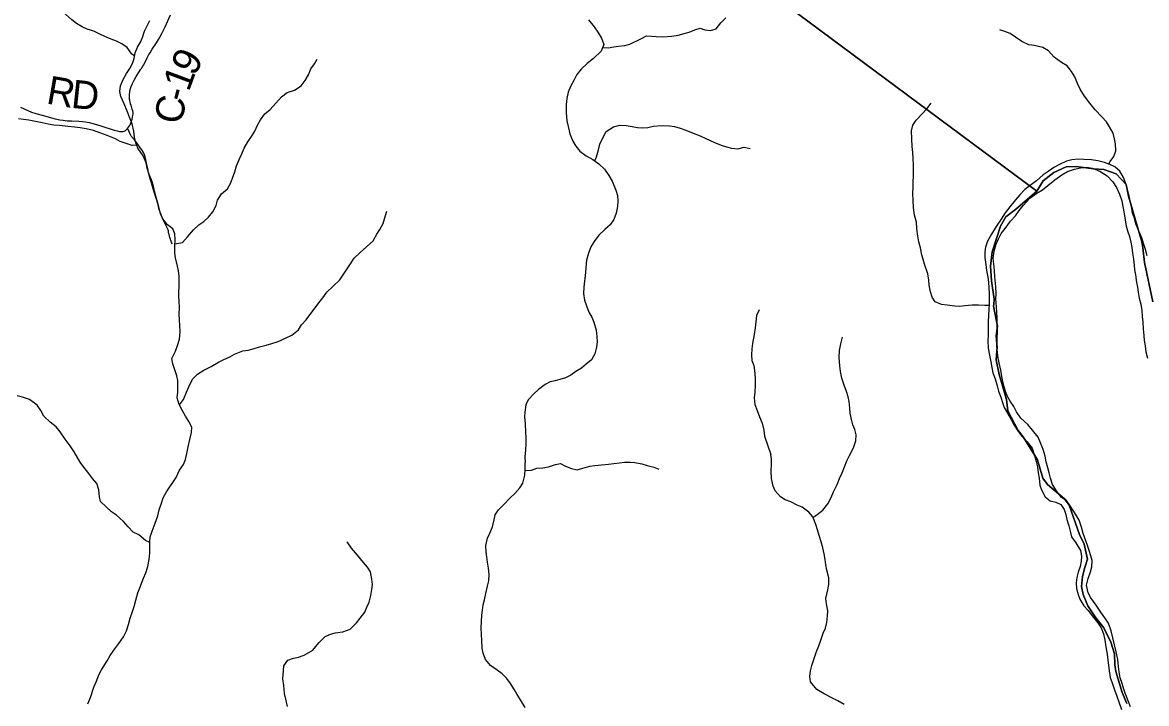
# Model space of a CAD drawing. Extents: x 1451455 to 1749751, y 218250 to 574981.
# Drawn here: x 1604198 to 1616108, y 278477 to 285699 of the extents above; entities that cross this region are included whole.
import ezdxf

# ---------------------------------------------------------------- set-up
doc = ezdxf.new("R2010")
doc.units = 0
for name, color, linetype in [('GM_X_County_Road', 7, 'Continuous'), ('GM_X_County_Road_Text', 7, 'Continuous'), ('GM_X_Minor_River', 7, 'Continuous'), ('GM_X_Township', 7, 'Continuous'), ('GM_X_Township_ROW', 7, 'Continuous')]:
    doc.layers.add(name, color=color, linetype=linetype)

msp = doc.modelspace()

# ---------------------------------------------------------------- linework, layer by layer
at = {"layer": 'GM_X_County_Road'}
for points in [[(1605312, 284575), (1605323, 284589), (1605333, 284601), (1605341, 284616), (1605349, 284635), (1605354, 284655), (1605359, 284672), (1605365, 284696), (1605368, 284715), (1605370, 284731), (1605370, 284744), (1605367, 284760), (1605361, 284779), (1605356, 284794), (1605349, 284820), (1605344, 284832), (1605338, 284858), (1605335, 284871), (1605335, 284874), (1605334, 284884), (1605332, 284910), (1605332, 284936), (1605335, 284962), (1605341, 284987), (1605351, 285018), (1605364, 285051), (1605381, 285087), (1605402, 285124), (1605429, 285165), (1605454, 285203), (1605460, 285211), (1605463, 285217), (1605470, 285228), (1605475, 285236), (1605483, 285251), (1605520, 285324), (1605538, 285358), (1605550, 285378), (1605573, 285414), (1605618, 285483), (1605641, 285519), (1605654, 285541), (1605678, 285588), (1605710, 285653), (1605768, 285781)], [(1604177, 284801), (1604215, 284782), (1604254, 284764), (1604294, 284749), (1604340, 284733), (1604407, 284714), (1604546, 284678), (1604594, 284667), (1604629, 284661), (1604671, 284657), (1604719, 284654), (1604797, 284652), (1604833, 284649), (1604865, 284644), (1604904, 284637), (1604957, 284623), (1605030, 284601), (1605171, 284557), (1605202, 284549), (1605228, 284544), (1605248, 284543), (1605261, 284544), (1605274, 284547), (1605282, 284550), (1605293, 284558), (1605303, 284566), (1605312, 284575)]]:
    msp.add_lwpolyline(points, dxfattribs=at)
at = {"layer": 'GM_X_Minor_River'}
for points in [[(1605386, 285344), (1605356, 285363), (1605307, 285432), (1605252, 285473), (1605196, 285500), (1605138, 285523), (1605072, 285551), (1605017, 285574), (1604953, 285605), (1604885, 285626), (1604831, 285653), (1604772, 285688), (1604720, 285728), (1604655, 285785), (1604586, 285858), (1604526, 285905), (1604451, 285956), (1604377, 285989), (1604318, 286036), (1604274, 286091), (1604229, 286145)], [(1605846, 282283), (1605863, 282341), (1605868, 282419), (1605866, 282489), (1605863, 282539), (1605860, 282613), (1605861, 282672), (1605860, 282742), (1605856, 282798), (1605858, 282936), (1605857, 283004), (1605852, 283064), (1605840, 283116), (1605819, 283203), (1605812, 283255), (1605813, 283329), (1605816, 283395), (1605813, 283457), (1605793, 283509), (1605734, 283554), (1605684, 283615), (1605659, 283671), (1605644, 283744), (1605627, 283808), (1605612, 283858), (1605596, 283911), (1605585, 283961), (1605564, 284029), (1605542, 284085), (1605519, 284154), (1605508, 284210), (1605477, 284283), (1605422, 284365), (1605400, 284422), (1605385, 284482), (1605378, 284546), (1605361, 284623), (1605334, 284695), (1605307, 284759), (1605274, 284836), (1605240, 284914), (1605231, 284965), (1605236, 285027), (1605261, 285086), (1605300, 285156), (1605336, 285210), (1605363, 285263), (1605380, 285315), (1605392, 285375), (1605417, 285435), (1605450, 285488), (1605471, 285540), (1605491, 285606), (1605520, 285664), (1605549, 285719)], [(1610195, 285728), (1610254, 285651), (1610296, 285596), (1610333, 285532), (1610358, 285465), (1610329, 285394), (1610250, 285317), (1610181, 285262), (1610118, 285204), (1610070, 285147), (1610043, 285091), (1610006, 285020), (1609979, 284960), (1609966, 284894), (1609958, 284828), (1609957, 284744), (1609967, 284656), (1609979, 284595), (1609996, 284517), (1610029, 284441), (1610062, 284386), (1610102, 284333), (1610169, 284283), (1610243, 284244), (1610306, 284199), (1610365, 284142), (1610411, 284075), (1610446, 284015), (1610485, 283922), (1610504, 283864), (1610505, 283806), (1610501, 283748), (1610490, 283678), (1610463, 283608), (1610426, 283552), (1610367, 283505), (1610304, 283442), (1610254, 283376), (1610221, 283321), (1610196, 283253), (1610173, 283177)], [(1610345, 285432), (1610404, 285429), (1610462, 285440), (1610514, 285447), (1610582, 285454), (1610634, 285470), (1610751, 285526), (1610810, 285556), (1610862, 285555), (1610914, 285550), (1610984, 285545), (1611078, 285552), (1611144, 285563), (1611208, 285580), (1611262, 285596), (1611321, 285621), (1611377, 285638), (1611429, 285621), (1611489, 285613), (1611547, 285632), (1611596, 285693), (1611651, 285749)], [(1615707, 284198), (1615721, 284224), (1615760, 284278), (1615781, 284336), (1615778, 284410), (1615768, 284464), (1615753, 284524), (1615714, 284591), (1615682, 284645), (1615633, 284698), (1615565, 284771), (1615506, 284842), (1615449, 284916), (1615404, 284993), (1615378, 285051), (1615347, 285122), (1615314, 285178), (1615266, 285237), (1615207, 285275), (1615129, 285332), (1615068, 285397), (1615008, 285434), (1614917, 285453), (1614861, 285463), (1614785, 285496), (1614721, 285543), (1614662, 285582), (1614606, 285604), (1614554, 285621)], [(1605814, 283351), (1605894, 283364), (1605948, 283425), (1606011, 283499), (1606066, 283552), (1606121, 283587), (1606171, 283633), (1606214, 283690), (1606249, 283758), (1606266, 283816), (1606306, 283883), (1606369, 283936), (1606402, 283990), (1606425, 284046), (1606447, 284116), (1606466, 284177), (1606499, 284253), (1606524, 284305), (1606547, 284365), (1606586, 284432), (1606624, 284490), (1606661, 284547), (1606688, 284609), (1606719, 284665), (1606765, 284728), (1606822, 284775), (1606881, 284843), (1606942, 284910), (1607003, 284957), (1607079, 284982), (1607152, 285025), (1607194, 285083), (1607227, 285144), (1607252, 285206), (1607291, 285260), (1607319, 285311)], [(1614439, 282697), (1614393, 282696), (1614329, 282701), (1614259, 282700), (1614183, 282693), (1614131, 282687), (1614077, 282692), (1613997, 282701), (1613937, 282709), (1613867, 282736), (1613838, 282787), (1613820, 282843), (1613805, 282913), (1613802, 282967), (1613789, 283033), (1613756, 283134), (1613727, 283234), (1613714, 283309), (1613696, 283371), (1613681, 283457), (1613674, 283515), (1613669, 283580), (1613649, 283656), (1613640, 283736), (1613635, 283812), (1613632, 283888), (1613635, 283955), (1613635, 284013), (1613638, 284065), (1613637, 284121), (1613637, 284181), (1613636, 284259), (1613633, 284319), (1613626, 284385), (1613620, 284465), (1613619, 284550), (1613632, 284608), (1613667, 284663), (1613732, 284731), (1613780, 284782), (1613825, 284842)], [(1605409, 284398), (1605360, 284394), (1605286, 284417), (1605234, 284438), (1605183, 284463), (1605097, 284500), (1605017, 284529), (1604950, 284552), (1604874, 284571), (1604810, 284582), (1604754, 284588), (1604680, 284595), (1604592, 284605), (1604532, 284611), (1604472, 284620), (1604408, 284633), (1604338, 284648), (1604264, 284663), (1604208, 284670), (1604157, 284678)], [(1610261, 284230), (1610281, 284275), (1610300, 284349), (1610317, 284407), (1610356, 284490), (1610382, 284544), (1610461, 284593), (1610529, 284608), (1610595, 284605), (1610657, 284594), (1610715, 284584), (1610765, 284581), (1610823, 284586), (1610880, 284598), (1610976, 284606), (1611054, 284603), (1611108, 284594), (1611166, 284576), (1611227, 284555), (1611303, 284526), (1611377, 284495), (1611440, 284468), (1611524, 284431), (1611602, 284398), (1611657, 284379), (1611709, 284364), (1611777, 284357), (1611844, 284378), (1611907, 284362)], [(1615317, 284243), (1615261, 284227), (1615187, 284192), (1615124, 284161), (1615064, 284119), (1615011, 284082), (1614941, 284018), (1614888, 283981), (1614819, 283928), (1614765, 283870), (1614718, 283817), (1614659, 283743), (1614610, 283680), (1614568, 283612), (1614515, 283534), (1614466, 283455), (1614423, 283379), (1614400, 283317), (1614394, 283265), (1614395, 283205), (1614404, 283133), (1614413, 283069), (1614425, 282999), (1614432, 282944), (1614437, 282884), (1614441, 282824), (1614439, 282710), (1614437, 282656), (1614434, 282596), (1614431, 282522), (1614430, 282378), (1614427, 282323), (1614430, 282245), (1614443, 282169), (1614457, 282099), (1614468, 282041), (1614481, 281984), (1614503, 281920), (1614526, 281846), (1614541, 281789), (1614563, 281725), (1614580, 281669), (1614599, 281615), (1614635, 281556), (1614672, 281490), (1614705, 281429), (1614745, 281367), (1614784, 281316), (1614838, 281257), (1614895, 281185), (1614922, 281106), (1614939, 281042), (1614951, 280986), (1614958, 280922), (1614969, 280865), (1614978, 280793), (1614994, 280741), (1615033, 280668), (1615085, 280626), (1615145, 280611), (1615200, 280586), (1615236, 280534), (1615251, 280480), (1615263, 280428), (1615284, 280361), (1615297, 280305), (1615313, 280245), (1615358, 280180), (1615409, 280099), (1615420, 280041), (1615414, 279985), (1615403, 279931), (1615384, 279871), (1615370, 279813), (1615361, 279755), (1615364, 279695), (1615382, 279633), (1615401, 279583), (1615444, 279512), (1615488, 279462), (1615547, 279389), (1615591, 279332), (1615626, 279280), (1615651, 279215), (1615665, 279147), (1615678, 279077), (1615689, 279001), (1615698, 278935), (1615704, 278884), (1615711, 278822), (1615724, 278754), (1615742, 278698), (1615769, 278623), (1615792, 278555), (1615819, 278485), (1615842, 278412)], [(1614776, 281502), (1614731, 281569), (1614702, 281627), (1614662, 281682), (1614633, 281734), (1614613, 281785), (1614592, 281859), (1614575, 281945), (1614564, 282012), (1614547, 282088), (1614537, 282142), (1614528, 282194), (1614521, 282270), (1614525, 282342), (1614528, 282429), (1614525, 282495), (1614524, 282565), (1614521, 282625), (1614517, 282683), (1614512, 282767), (1614513, 282821), (1614510, 282895), (1614501, 283002), (1614496, 283070), (1614490, 283140), (1614483, 283196), (1614494, 283272), (1614515, 283346), (1614539, 283404), (1614568, 283460), (1614611, 283513), (1614668, 283593), (1614720, 283648), (1614759, 283704), (1614799, 283758), (1614870, 283837), (1614947, 283888), (1615004, 283924), (1615062, 283971), (1615135, 284030), (1615209, 284082), (1615270, 284119), (1615346, 284144), (1615408, 284158), (1615475, 284165), (1615533, 284154), (1615614, 284123), (1615690, 284072), (1615749, 284010), (1615788, 283949), (1615822, 283877), (1615847, 283806), (1615856, 283748), (1615869, 283672), (1615881, 283604), (1615892, 283539), (1615911, 283479), (1615927, 283429), (1615940, 283369), (1615951, 283314), (1615959, 283254), (1615968, 283190), (1615975, 283126), (1615981, 283076), (1615992, 283024), (1616003, 282941), (1616011, 282891), (1616018, 282839), (1616029, 282775), (1616047, 282710), (1616058, 282646), (1616063, 282582), (1616067, 282520), (1616072, 282450), (1616079, 282378), (1616083, 282327), (1616092, 282269), (1616101, 282205), (1616118, 282139)], [(1616115, 283224), (1616097, 283291), (1616080, 283345), (1616057, 283415), (1616027, 283484), (1615996, 283564), (1615979, 283625), (1615960, 283677), (1615952, 283727), (1615941, 283779), (1615924, 283856), (1615910, 283908), (1615891, 283980), (1615864, 284056), (1615824, 284123), (1615773, 284168), (1615719, 284194), (1615663, 284213), (1615593, 284230), (1615524, 284242), (1615444, 284247), (1615385, 284248), (1615317, 284243)], [(1605861, 281643), (1605903, 281700), (1605936, 281777), (1605964, 281843), (1605999, 281915), (1606052, 281968), (1606119, 282011), (1606199, 282052), (1606274, 282095), (1606326, 282121), (1606395, 282152), (1606445, 282183), (1606534, 282218), (1606590, 282225), (1606642, 282239), (1606710, 282258), (1606779, 282277), (1606839, 282294), (1606907, 282317), (1606992, 282356), (1607052, 282383), (1607123, 282441), (1607156, 282492), (1607204, 282544), (1607253, 282613), (1607298, 282671), (1607337, 282724), (1607380, 282780), (1607422, 282839), (1607487, 282898), (1607562, 282971), (1607617, 283055), (1607666, 283128), (1607711, 283198), (1607776, 283261), (1607843, 283318), (1607914, 283383), (1607954, 283453), (1607983, 283504), (1608020, 283566), (1608033, 283618), (1608060, 283696)], [(1610173, 283177), (1610166, 283101), (1610165, 283049), (1610147, 282893), (1610143, 282823), (1610154, 282753), (1610175, 282695), (1610200, 282628), (1610229, 282572), (1610251, 282519), (1610276, 282435), (1610285, 282365), (1610286, 282315), (1610280, 282255), (1610261, 282185), (1610226, 282121), (1610171, 282076), (1610121, 282034), (1610062, 281997), (1610008, 281958), (1609951, 281931), (1609893, 281913), (1609843, 281900), (1609788, 281889), (1609736, 281861), (1609667, 281806), (1609617, 281759), (1609556, 281698), (1609531, 281644), (1609520, 281566), (1609518, 281516), (1609523, 281444), (1609529, 281351), (1609531, 281301), (1609530, 281229), (1609527, 281167), (1609522, 281093), (1609523, 281031)], [(1612004, 282650), (1611975, 282591), (1611968, 282523), (1611960, 282461), (1611949, 282389), (1611933, 282293), (1611925, 282239), (1611922, 282175), (1611927, 282113), (1611947, 282062), (1611958, 281980), (1611961, 281914), (1611960, 281848), (1611957, 281778), (1611952, 281720), (1611959, 281646), (1611983, 281583), (1612006, 281517), (1612035, 281448), (1612052, 281374), (1612059, 281312), (1612128, 281119)], [(1604891, 278473), (1604920, 278541), (1604955, 278649), (1604982, 278714), (1605003, 278774), (1605036, 278834), (1605095, 278929), (1605126, 278985), (1605165, 279044), (1605219, 279114), (1605268, 279185), (1605299, 279247), (1605322, 279315), (1605339, 279382), (1605364, 279452), (1605380, 279504), (1605399, 279572), (1605422, 279650), (1605443, 279703), (1605482, 279805), (1605507, 279863), (1605528, 279929), (1605539, 280003), (1605546, 280075), (1605547, 280191), (1605550, 280245), (1605571, 280306), (1605604, 280390), (1605633, 280466), (1605648, 280530), (1605671, 280602), (1605689, 280659), (1605726, 280721), (1605826, 280874), (1605863, 280951), (1605906, 281011), (1605925, 281063), (1605941, 281129), (1605954, 281198), (1605973, 281276), (1605990, 281350), (1605993, 281408), (1605962, 281467), (1605926, 281523), (1605889, 281588), (1605860, 281646), (1605839, 281719), (1605846, 281777), (1605846, 281835), (1605845, 281901), (1605834, 281951), (1605816, 282003), (1605791, 282080), (1605780, 282134), (1605819, 282212), (1605846, 282283)], [(1612573, 280450), (1612605, 280472), (1612678, 280528), (1612732, 280593), (1612765, 280663), (1612790, 280723), (1612829, 280799), (1612855, 280862), (1612884, 280924), (1612907, 280986), (1612934, 281050), (1612960, 281106), (1613003, 281187), (1613026, 281261), (1613031, 281325), (1613017, 281381), (1612996, 281432), (1612981, 281490), (1612969, 281556), (1612964, 281610), (1612957, 281678), (1612947, 281729), (1612928, 281787), (1612905, 281853), (1612881, 281926), (1612864, 281998), (1612857, 282056), (1612852, 282146), (1612855, 282220), (1612868, 282292), (1612886, 282360)], [(1605547, 280185), (1605501, 280205), (1605432, 280266), (1605372, 280295), (1605317, 280350), (1605268, 280407), (1605193, 280474), (1605141, 280510), (1605084, 280563), (1605026, 280620), (1605015, 280670), (1605006, 280742), (1604987, 280809), (1604941, 280863), (1604890, 280930), (1604849, 280983), (1604809, 281035), (1604745, 281146), (1604703, 281209), (1604652, 281280), (1604597, 281357), (1604554, 281411), (1604490, 281462), (1604425, 281523), (1604394, 281584), (1604354, 281640), (1604271, 281699), (1604199, 281726), (1604142, 281741)], [(1615939, 278441), (1615914, 278504), (1615882, 278586), (1615865, 278638), (1615848, 278689), (1615830, 278749), (1615817, 278813), (1615812, 278869), (1615804, 278943), (1615787, 279026), (1615770, 279100), (1615751, 279172), (1615732, 279247), (1615703, 279329), (1615665, 279386), (1615624, 279446), (1615575, 279521), (1615519, 279599), (1615490, 279650), (1615471, 279732), (1615488, 279804), (1615513, 279872), (1615527, 279928), (1615530, 279992), (1615518, 280042), (1615499, 280100), (1615482, 280153), (1615464, 280203), (1615437, 280279), (1615418, 280348), (1615393, 280422), (1615361, 280473), (1615306, 280561), (1615259, 280628), (1615207, 280662), (1615154, 280733), (1615111, 280798), (1615089, 280868), (1615076, 280924), (1615063, 280975), (1615045, 281039), (1615032, 281101), (1615013, 281171), (1614985, 281242), (1614958, 281300), (1614901, 281377), (1614850, 281436), (1614776, 281502)], [(1612905, 278468), (1612837, 278507), (1612781, 278534), (1612692, 278579), (1612616, 278624), (1612549, 278706), (1612540, 278765), (1612546, 278823), (1612561, 278879), (1612588, 278954), (1612611, 279028), (1612635, 279088), (1612658, 279148), (1612681, 279222), (1612706, 279276), (1612722, 279335), (1612729, 279408), (1612730, 279458), (1612718, 279534), (1612711, 279590), (1612730, 279684), (1612741, 279738), (1612740, 279810), (1612720, 279890), (1612709, 279947), (1612704, 280003), (1612694, 280063), (1612679, 280127), (1612660, 280191), (1612639, 280260), (1612621, 280320), (1612604, 280376), (1612571, 280455), (1612529, 280505), (1612460, 280558), (1612406, 280581), (1612340, 280614), (1612280, 280636), (1612229, 280669), (1612173, 280732), (1612152, 280782), (1612135, 280864), (1612132, 280944), (1612135, 281016), (1612135, 281068), (1612128, 281119)], [(1609523, 278434), (1609474, 278517), (1609440, 278571), (1609411, 278622), (1609368, 278690), (1609330, 278741), (1609279, 278792), (1609226, 278832), (1609158, 278881), (1609105, 278944), (1609080, 279011), (1609070, 279063), (1609065, 279145), (1609060, 279209), (1609059, 279281), (1609062, 279347), (1609065, 279415), (1609073, 279467), (1609080, 279523), (1609093, 279577), (1609108, 279645), (1609127, 279721), (1609139, 279777), (1609144, 279845), (1609135, 279911), (1609124, 279975), (1609119, 280033), (1609111, 280083), (1609108, 280152), (1609127, 280229), (1609150, 280283), (1609177, 280349), (1609195, 280423), (1609206, 280477), (1609241, 280532), (1609302, 280590), (1609363, 280653), (1609415, 280704), (1609468, 280764), (1609501, 280815), (1609522, 280897), (1609523, 280959), (1609523, 281031)], [(1609522, 280947), (1609591, 280952), (1609647, 280973), (1609711, 280975), (1609773, 280986), (1609845, 281013), (1609900, 281022), (1609951, 280993), (1610015, 280969), (1610075, 280954), (1610135, 280973), (1610208, 280994), (1610262, 281001), (1610334, 281008), (1610408, 281015), (1610462, 281023), (1610524, 281028), (1610578, 281035), (1610636, 281036), (1610687, 281034), (1610760, 281019), (1610816, 281000), (1610886, 280983), (1610940, 280962)], [(1607007, 278445), (1606990, 278522), (1606976, 278584), (1606967, 278668), (1606958, 278740), (1606965, 278826), (1606968, 278876), (1607011, 278936), (1607071, 278959), (1607123, 278970), (1607184, 278990), (1607276, 279042), (1607339, 279120), (1607404, 279187), (1607463, 279214), (1607513, 279228), (1607591, 279236), (1607670, 279267), (1607736, 279331), (1607777, 279382), (1607824, 279446), (1607847, 279499), (1607871, 279551), (1607890, 279621), (1607901, 279687), (1607906, 279739), (1607900, 279797), (1607887, 279873), (1607854, 279924), (1607811, 279974), (1607749, 280049), (1607684, 280124), (1607639, 280191)]]:
    msp.add_lwpolyline(points, dxfattribs=at)
at = {"layer": 'GM_X_Township'}
for points in [[(1616173, 282738), (1616085, 283152), (1616067, 283310), (1616059, 283373), (1615915, 283855), (1615893, 283981), (1615787, 284093), (1615655, 284140), (1615547, 284145), (1615363, 284172), (1615256, 284167), (1615125, 284109), (1615011, 284019), (1614945, 283908), (1612190, 285958)], [(1612190, 285958), (1614945, 283908), (1614720, 283715), (1614617, 283639), (1614562, 283537), (1614473, 283267), (1614453, 283116), (1614465, 282958), (1614492, 282764), (1614489, 282709), (1614488, 282690), (1614527, 282478), (1614515, 282374), (1614525, 282251), (1614522, 282213), (1614516, 282120), (1614548, 281966), (1614623, 281701), (1614639, 281579), (1614746, 281373), (1614799, 281304), (1614952, 281060), (1615008, 280865), (1615057, 280800), (1615239, 280648), (1615288, 280579), (1615396, 280268), (1615448, 280165), (1615484, 280007), (1615453, 279919), (1615431, 279825), (1615418, 279718), (1615437, 279634), (1615485, 279514), (1615569, 279387), (1615654, 279280), (1615730, 279129), (1615770, 279003), (1615771, 278888), (1615783, 278816), (1615851, 278594), (1615898, 278477)], [(1615898, 278477), (1615851, 278594), (1615783, 278816), (1615771, 278888), (1615770, 279003), (1615730, 279129), (1615654, 279280), (1615569, 279387), (1615485, 279514), (1615437, 279634), (1615418, 279718), (1615431, 279825), (1615453, 279919), (1615484, 280007), (1615448, 280165), (1615396, 280268), (1615288, 280579), (1615239, 280648), (1615057, 280800), (1615008, 280865), (1614952, 281060), (1614799, 281304), (1614746, 281373), (1614639, 281579), (1614623, 281701), (1614548, 281966), (1614516, 282120), (1614522, 282213), (1614525, 282251), (1614515, 282374), (1614527, 282478), (1614488, 282690), (1614489, 282709), (1614492, 282764), (1614465, 282958), (1614453, 283116), (1614473, 283267), (1614562, 283537), (1614617, 283639), (1614720, 283715), (1614945, 283908), (1615011, 284019), (1615125, 284109), (1615256, 284167), (1615363, 284172), (1615547, 284145), (1615655, 284140), (1615787, 284093), (1615893, 283981), (1615915, 283855), (1616059, 283373), (1616067, 283310), (1616085, 283152), (1616173, 282738)]]:
    msp.add_lwpolyline(points, dxfattribs=at)
at = {"layer": 'GM_X_Township_ROW'}
msp.add_lwpolyline([(1605785, 283347), (1605777, 283368), (1605760, 283418), (1605751, 283449), (1605749, 283458), (1605746, 283474), (1605745, 283480), (1605744, 283490), (1605741, 283499), (1605737, 283507), (1605694, 283599), (1605677, 283631), (1605675, 283636), (1605666, 283659), (1605663, 283668), (1605656, 283686), (1605653, 283698), (1605648, 283713), (1605639, 283746), (1605636, 283760), (1605631, 283777), (1605629, 283785), (1605625, 283802), (1605622, 283810), (1605619, 283824), (1605616, 283832), (1605609, 283855), (1605597, 283889), (1605582, 283935), (1605569, 283984), (1605564, 283999), (1605551, 284042), (1605535, 284103), (1605525, 284151), (1605516, 284192), (1605506, 284241), (1605498, 284273), (1605491, 284295), (1605481, 284319), (1605471, 284336), (1605443, 284376), (1605418, 284410), (1605384, 284453), (1605351, 284494), (1605343, 284508), (1605333, 284531), (1605325, 284550), (1605312, 284575)], dxfattribs=at)

# ---------------------------------------------------------------- texts
at = {"layer": 'GM_X_County_Road_Text'}
for s, rotation, p in [('9', 61.3725, (1606019, 285119)), ('R', 350.0147, (1604441, 284841)), ('1', 69.5767, (1605959, 284956)), ('D', 353.9406, (1604706, 284795)), ('-', 75.3049, (1605930, 284844)), ('C', 78.5389, (1605882, 284607))]:
    msp.add_text(s, height=300, rotation=rotation, dxfattribs=at).set_placement(p)

doc.saveas('drawing.dxf')
